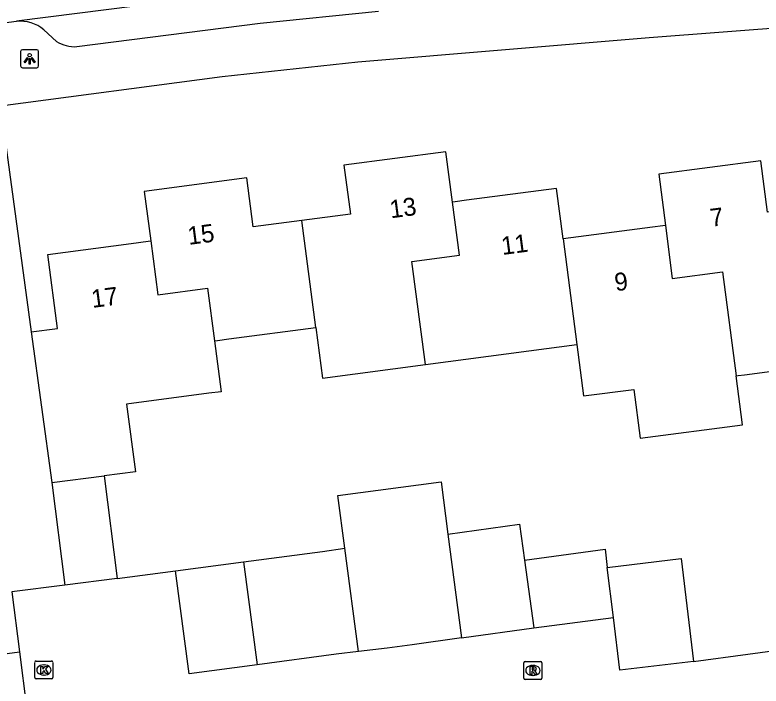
# Model space of a CAD drawing. Extents: x 158474 to 159560, y 388525 to 389605.
# Drawn here: x 159377.81 to 159419.36, y 389041.69 to 389079.07 of the extents above; entities that cross this region are included whole.
import ezdxf

# ---------------------------------------------------------------- set-up
doc = ezdxf.new("R2010")
doc.units = 0
for name, color, linetype in [('IMGEO_Kolk', 7, 'Continuous'), ('IMGEO_Lichtpunt', 7, 'Continuous'), ('IMGEO_Muur', 7, 'Continuous'), ('IMGEO_Pand', 7, 'Continuous'), ('IMGEO_Pand_nummerreeks', 7, 'Continuous'), ('IMGEO_Rijbaan_lokaal_gesloten', 7, 'Continuous'), ('IMGEO_Rijbaan_lokaal_open', 7, 'Continuous'), ('IMGEO_Rioolput', 7, 'Continuous'), ('IMGEO_Voetpad_open', 7, 'Continuous')]:
    doc.layers.add(name, color=color, linetype=linetype)

msp = doc.modelspace()

# ---------------------------------------------------------------- linework, layer by layer
at = {"layer": 'IMGEO_Kolk'}
for p, q in [((159378.921, 389042.164), (159378.921, 389043.016)), ((159378.996, 389043.09), (159379.848, 389043.09)), ((159379.409, 389042.87), (159379.434, 389042.87)), ((159379.922, 389043.016), (159379.922, 389042.164)), ((159379.848, 389042.09), (159378.996, 389042.09)), ((159379.432, 389042.31), (159379.407, 389042.31))]:
    msp.add_line(p, q, dxfattribs=at)
for points in [[(159378.921, 389042.164), (159378.921, 389043.016)], [(159378.996, 389043.09), (159379.848, 389043.09)], [(159379.242, 389042.79), (159379.365, 389042.79), (159379.365, 389042.639), (159379.495, 389042.79), (159379.659, 389042.79), (159379.513, 389042.639), (159379.666, 389042.39), (159379.514, 389042.39), (159379.429, 389042.554), (159379.365, 389042.487), (159379.365, 389042.39), (159379.242, 389042.39), (159379.242, 389042.79)], [(159379.922, 389043.016), (159379.922, 389042.164)], [(159379.848, 389042.09), (159378.996, 389042.09)]]:
    msp.add_lwpolyline(points, dxfattribs=at)
for centre, start, end in [((159378.998, 389043.014), 91.552, 178.448), ((159378.998, 389043.014), 91.552, 178.448), ((159379.846, 389043.014), 1.552, 88.448), ((159379.846, 389043.014), 1.552, 88.448), ((159378.998, 389042.166), 181.552, 268.448), ((159378.998, 389042.166), 181.552, 268.448), ((159379.846, 389042.166), 271.552, 358.448), ((159379.846, 389042.166), 271.552, 358.448)]:
    msp.add_arc(centre, 0.0765, start, end, dxfattribs=at)
for centre, major_axis, ratio, start_param, end_param in [((159379.408, 389042.59), (-0.387, 0.002), 0.722429, 4.712389, 7.853982), ((159379.433, 389042.59), (-0.39, 0.002), 0.717154, 1.570796, 4.712389)]:
    msp.add_ellipse(centre, major_axis=major_axis, ratio=ratio, start_param=start_param, end_param=end_param, dxfattribs=at)
at = {"layer": 'IMGEO_Lichtpunt'}
for p, q in [((159378.127, 389077.029), (159378.127, 389076.222)), ((159378.127, 389077.029), (159378.127, 389076.222)), ((159379.029, 389077.124), (159378.221, 389077.124)), ((159379.029, 389077.124), (159378.221, 389077.124)), ((159379.123, 389076.222), (159379.123, 389077.029)), ((159379.123, 389076.222), (159379.123, 389077.029)), ((159378.221, 389076.128), (159379.029, 389076.128)), ((159378.221, 389076.128), (159379.029, 389076.128))]:
    msp.add_line(p, q, dxfattribs=at)
for points in [[(159378.501, 389076.693), (159378.54, 389076.665), (159378.352, 389076.403), (159378.314, 389076.43), (159378.501, 389076.693)], [(159378.603, 389076.645), (159378.65, 389076.645), (159378.65, 389076.323), (159378.603, 389076.323), (159378.603, 389076.645)], [(159378.713, 389076.665), (159378.751, 389076.692), (159378.938, 389076.43), (159378.899, 389076.402), (159378.713, 389076.665)]]:
    msp.add_lwpolyline(points, dxfattribs=at)
msp.add_circle((159378.626, 389076.827), 0.0994, dxfattribs=at)
for centre, start, end in [((159378.221, 389077.029), 90, 180), ((159378.221, 389077.029), 90, 180), ((159379.029, 389077.029), 0, 90), ((159379.029, 389077.029), 0, 90), ((159378.221, 389076.222), 180, 270), ((159378.221, 389076.222), 180, 270), ((159379.029, 389076.222), 270, 0), ((159379.029, 389076.222), 270, 360)]:
    msp.add_arc(centre, 0.0946, start, end, dxfattribs=at)
at = {"layer": 'IMGEO_Muur'}
msp.add_lwpolyline([(159383.511, 389047.691), (159386.758, 389048.103)], dxfattribs=at)
at = {"layer": 'IMGEO_Pand'}
for points in [[(159402.176, 389068.64), (159401.806, 389071.448), (159396.132, 389070.704), (159396.49, 389067.976), (159393.785, 389067.621)], [(159422.45, 389068.435), (159419.725, 389068.078), (159419.35, 389070.936), (159413.659, 389070.19), (159414.029, 389067.347)], [(159393.785, 389067.621), (159391.081, 389067.266), (159390.724, 389069.99), (159385.009, 389069.24), (159385.374, 389066.483)], [(159408.335, 389066.6), (159407.965, 389069.399), (159402.964, 389068.743), (159402.324, 389068.659), (159402.176, 389068.64)], [(159400.674, 389059.6), (159399.917, 389065.342), (159402.564, 389065.691), (159402.176, 389068.64)], [(159394.567, 389061.664), (159393.785, 389067.621)], [(159414.029, 389067.347), (159413.882, 389067.328), (159413.321, 389067.254), (159408.335, 389066.6)], [(159414.029, 389067.347), (159414.414, 389064.394), (159417.205, 389064.763), (159417.971, 389058.964)], [(159378.716, 389061.415), (159380.173, 389061.606), (159379.632, 389065.73), (159384.278, 389066.339), (159385.224, 389066.463), (159385.374, 389066.483)], [(159385.374, 389066.483), (159385.772, 389063.48), (159388.532, 389063.844), (159388.918, 389060.923)], [(159408.335, 389066.6), (159409.098, 389060.705)], [(159417.971, 389058.964), (159418.086, 389058.979), (159418.431, 389059.024), (159423.615, 389059.705), (159423.228, 389062.546)], [(159388.918, 389060.923), (159389.087, 389060.945), (159389.725, 389061.029), (159394.567, 389061.664)], [(159394.567, 389061.664), (159394.936, 389058.847), (159400.674, 389059.6)], [(159378.716, 389061.415), (159379.855, 389053.027)], [(159388.918, 389060.923), (159389.292, 389058.085), (159388.604, 389057.995), (159384.027, 389057.394), (159384.523, 389053.62), (159382.784, 389053.399)], [(159400.674, 389059.6), (159406.425, 389060.354), (159409.098, 389060.705)], [(159409.098, 389060.705), (159409.472, 389057.848), (159412.274, 389058.216), (159412.631, 389055.494), (159418.331, 389056.243), (159417.971, 389058.964)], [(159379.855, 389053.027), (159382.784, 389053.399)], [(159382.784, 389053.399), (159383.511, 389047.691)], [(159379.855, 389053.027), (159380.581, 389047.319)], [(159396.182, 389049.364), (159395.796, 389052.301), (159401.536, 389053.058), (159401.918, 389050.161)], [(159401.918, 389050.161), (159405.911, 389050.716), (159406.192, 389048.697)], [(159401.918, 389050.161), (159402.68, 389044.382)], [(159390.543, 389048.606), (159394.934, 389049.19), (159396.182, 389049.364)], [(159396.937, 389043.613), (159396.182, 389049.364)], [(159406.192, 389048.697), (159410.673, 389049.319), (159410.796, 389048.299)], [(159386.758, 389048.103), (159390.543, 389048.606)], [(159390.543, 389048.606), (159391.299, 389042.879)], [(159406.192, 389048.697), (159406.714, 389044.942)], [(159410.796, 389048.299), (159414.904, 389048.795), (159415.596, 389043.069)], [(159411.133, 389045.511), (159410.796, 389048.299)], [(159391.299, 389042.879), (159387.519, 389042.376), (159386.758, 389048.103)], [(159383.511, 389047.691), (159380.581, 389047.319)], [(159377.632, 389046.945), (159378.069, 389043.593)], [(159406.714, 389044.942), (159411.133, 389045.511)], [(159415.596, 389043.069), (159411.488, 389042.573), (159411.133, 389045.511)], [(159402.68, 389044.382), (159406.714, 389044.942)], [(159402.68, 389044.382), (159399.925, 389043.999), (159398.53, 389043.805), (159396.937, 389043.613)], [(159396.937, 389043.613), (159395.696, 389043.464), (159391.299, 389042.879)], [(159372.35, 389042.847), (159378.069, 389043.593)]]:
    msp.add_lwpolyline(points, dxfattribs=at)
at = {"layer": 'IMGEO_Rijbaan_lokaal_gesloten'}
for points in [[(159400.896, 389081.349), (159391.266, 389080.434), (159377.9, 389078.713)], [(159373.643, 389078.165), (159377.9, 389078.713)]]:
    msp.add_lwpolyline(points, dxfattribs=at)
at = {"layer": 'IMGEO_Rijbaan_lokaal_open'}
for points in [[(159383.511, 389047.691), (159386.758, 389048.103)], [(159380.581, 389047.319), (159377.632, 389046.945)], [(159415.596, 389043.069), (159421.643, 389043.879)], [(159378.069, 389043.593), (159378.448, 389040.527)]]:
    msp.add_lwpolyline(points, dxfattribs=at)
at = {"layer": 'IMGEO_Rioolput'}
for p, q in [((159406.15, 389042.137), (159406.15, 389042.989)), ((159406.225, 389043.063), (159407.077, 389043.063)), ((159406.638, 389042.843), (159406.663, 389042.843)), ((159407.151, 389042.989), (159407.151, 389042.137)), ((159407.077, 389042.063), (159406.225, 389042.063)), ((159406.661, 389042.283), (159406.636, 389042.283))]:
    msp.add_line(p, q, dxfattribs=at)
for points in [[(159406.15, 389042.137), (159406.15, 389042.989)], [(159406.225, 389043.063), (159407.077, 389043.063)], [(159407.151, 389042.989), (159407.151, 389042.137)], [(159406.739, 389042.761), (159406.487, 389042.763), (159406.487, 389042.363)], [(159406.487, 389042.363), (159406.611, 389042.363), (159406.611, 389042.525), (159406.622, 389042.525)], [(159406.665, 389042.682), (159406.611, 389042.682), (159406.611, 389042.601)], [(159406.611, 389042.601), (159406.663, 389042.601)], [(159406.669, 389042.496), (159406.74, 389042.363), (159406.88, 389042.363), (159406.815, 389042.489)], [(159407.077, 389042.063), (159406.225, 389042.063)]]:
    msp.add_lwpolyline(points, dxfattribs=at)
for centre, radius, start, end in [((159406.227, 389042.987), 0.0765, 91.552, 178.448), ((159406.227, 389042.987), 0.0765, 91.552, 178.448), ((159407.075, 389042.987), 0.0765, 1.552, 88.448), ((159407.075, 389042.987), 0.0765, 1.552, 88.448), ((159406.621, 389042.472), 0.0533, 26.0293, 88.6989), ((159406.647, 389042.79), 0.19, 274.7715, 282.9687), ((159406.671, 389042.586), 0.0964, 77.0061, 93.1865), ((159406.685, 389042.643), 0.0378, 276.6634, 79.6772), ((159406.738, 389042.651), 0.109, 350.3612, 89.416), ((159406.736, 389042.651), 0.112, 277.5842, 350.9817), ((159406.72, 389042.436), 0.108, 29.5134, 73.7905), ((159406.227, 389042.139), 0.0765, 181.552, 268.448), ((159406.227, 389042.139), 0.0765, 181.552, 268.448), ((159407.075, 389042.139), 0.0765, 271.552, 358.448), ((159407.075, 389042.139), 0.0765, 271.552, 358.448)]:
    msp.add_arc(centre, radius, start, end, dxfattribs=at)
for centre, major_axis, ratio, start_param, end_param in [((159406.637, 389042.563), (-0.387, 0.002), 0.722429, 4.712389, 7.853982), ((159406.662, 389042.563), (-0.39, 0.002), 0.717154, 1.570796, 4.712389)]:
    msp.add_ellipse(centre, major_axis=major_axis, ratio=ratio, start_param=start_param, end_param=end_param, dxfattribs=at)
at = {"layer": 'IMGEO_Voetpad_open'}
for points in [[(159381.248, 389077.299), (159391.467, 389078.615), (159398.048, 389079.273)], [(159377.006, 389074), (159389.35, 389075.628), (159396.908, 389076.453), (159413.128, 389077.801), (159421.377, 389078.441), (159423.333, 389078.537)], [(159379.424, 389078.241), (159380.129, 389077.587)], [(159377.006, 389074), (159378.716, 389061.415)]]:
    msp.add_lwpolyline(points, dxfattribs=at)
for centre, radius, start, end in [((159378.081, 389076.602), 2.118, 50.6699, 94.9135), ((159381.145, 389079.218), 1.922, 238.0723, 273.0615)]:
    msp.add_arc(centre, radius, start, end, dxfattribs=at)

# ---------------------------------------------------------------- texts
at = {"layer": 'IMGEO_Pand_nummerreeks'}
for s, rotation, p in [('13', 7.4714, (159398.742, 389067.739)), ('7', 7.4714, (159416.584, 389067.265)), ('15', 7.4714, (159387.491, 389066.258)), ('11', 7.4714, (159404.956, 389065.696)), ('9', 7.4714, (159411.263, 389063.676)), ('17', 7.4656, (159382.126, 389062.749))]:
    msp.add_text(s, height=1, rotation=rotation, dxfattribs=at).set_placement(p)

doc.saveas('drawing.dxf')
